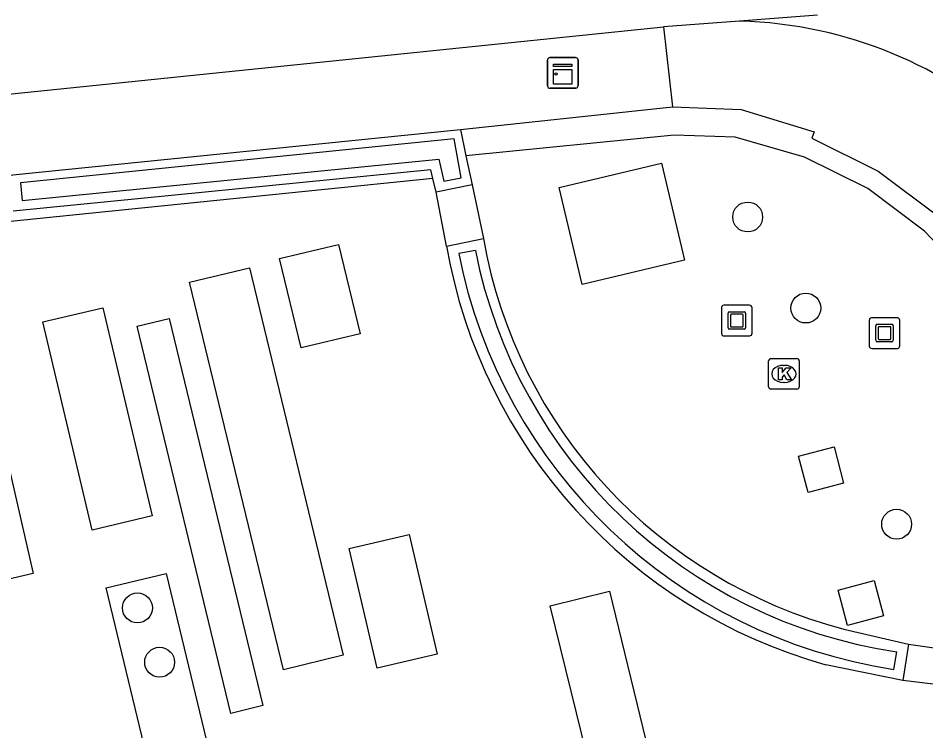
# Model space of a CAD drawing. Extents: x 160676 to 161153, y 383244 to 383713.
# Drawn here: x 161106.09 to 161135.79, y 383534.78 to 383558.11 of the extents above; entities that cross this region are included whole.
import ezdxf

# ---------------------------------------------------------------- set-up
doc = ezdxf.new("R2010")
doc.units = 0
for name, color, linetype in [('IMGEO_Boom', 7, 'Continuous'), ('IMGEO_Fietspad_gesloten', 7, 'Continuous'), ('IMGEO_Grasland_overig', 7, 'Continuous'), ('IMGEO_Kast', 7, 'Continuous'), ('IMGEO_Kolk', 7, 'Continuous'), ('IMGEO_Kunstobject', 7, 'Continuous'), ('IMGEO_Lijnafwatering', 7, 'Continuous'), ('IMGEO_Muur', 7, 'Continuous'), ('IMGEO_Voetpad_open', 7, 'Continuous')]:
    doc.layers.add(name, color=color, linetype=linetype)

msp = doc.modelspace()

# ---------------------------------------------------------------- linework, layer by layer
at = {"layer": 'IMGEO_Boom'}
for centre in [(161129.961, 383551.602), (161131.862, 383548.621), (161134.835, 383541.544), (161109.993, 383538.804), (161110.719, 383537.026)]:
    msp.add_circle(centre, 0.489, dxfattribs=at)
at = {"layer": 'IMGEO_Fietspad_gesloten'}
for points in [[(161132.245, 383558.207), (161129.695, 383558.017)], [(161030.95, 383547.693), (161037.578, 383548.506), (161047.631, 383549.64), (161127.202, 383557.831)], [(161129.695, 383558.017), (161127.202, 383557.831)]]:
    msp.add_lwpolyline(points, dxfattribs=at)
at = {"layer": 'IMGEO_Grasland_overig'}
for points in [[(161117.278, 383547.781), (161115.349, 383547.318), (161114.646, 383550.243), (161116.575, 383550.707), (161117.278, 383547.781)], [(161116.726, 383537.257), (161114.768, 383536.783), (161111.697, 383549.465), (161113.655, 383549.939), (161116.726, 383537.257)], [(161105.6, 383539.704), (161103.351, 383549.501), (161104.337, 383549.727), (161106.585, 383539.93), (161105.6, 383539.704)], [(161110.479, 383541.816), (161108.517, 383541.351), (161106.901, 383548.166), (161108.863, 383548.631), (161110.479, 383541.816)], [(161114.096, 383535.605), (161113.05, 383535.352), (161109.982, 383548.028), (161111.027, 383548.281), (161114.096, 383535.605)], [(161119.799, 383537.29), (161117.833, 383536.832), (161116.919, 383540.754), (161118.885, 383541.212), (161119.799, 383537.29)], [(161111.086, 383530.676), (161108.975, 383539.458), (161110.933, 383539.928), (161113.044, 383531.146), (161111.086, 383530.676)], [(161126.632, 383534.464), (161124.695, 383533.991), (161123.501, 383538.875), (161125.438, 383539.349), (161126.632, 383534.464)]]:
    msp.add_lwpolyline(points, dxfattribs=at)
at = {"layer": 'IMGEO_Kast'}
for p, q in [((161123.411, 383555.895), (161123.411, 383556.736)), ((161123.411, 383556.736), (161123.411, 383555.895)), ((161123.486, 383556.82), (161124.327, 383556.82)), ((161124.327, 383556.82), (161123.486, 383556.82)), ((161124.411, 383556.745), (161124.411, 383555.904)), ((161124.411, 383555.904), (161124.411, 383556.745)), ((161124.336, 383555.82), (161123.495, 383555.82)), ((161123.495, 383555.82), (161124.336, 383555.82))]:
    msp.add_line(p, q, dxfattribs=at)
for points in [[(161123.606, 383556.61), (161124.206, 383556.61), (161124.206, 383556.525), (161123.606, 383556.525), (161123.606, 383556.61)], [(161123.606, 383556.435), (161124.206, 383556.435), (161124.206, 383555.946), (161123.606, 383555.946), (161123.606, 383556.435)]]:
    msp.add_lwpolyline(points, dxfattribs=at)
msp.add_circle((161123.69, 383556.284), 0.0377, dxfattribs=at)
for centre, start, end in [((161123.489, 383556.742), 92.4484, 184.2845), ((161123.489, 383556.742), 92.4484, 184.2845), ((161124.333, 383556.742), 2.4484, 94.2845), ((161124.333, 383556.742), 2.4484, 94.2845), ((161123.489, 383555.898), 182.4484, 274.2845), ((161123.489, 383555.898), 182.4484, 274.2845), ((161124.333, 383555.898), 272.4484, 4.2845), ((161124.333, 383555.898), 272.4484, 4.2845)]:
    msp.add_arc(centre, 0.0779, start, end, dxfattribs=at)
at = {"layer": 'IMGEO_Kolk'}
for p, q in [((161130.647, 383546.04), (161130.647, 383546.892)), ((161130.722, 383546.966), (161131.574, 383546.966)), ((161131.648, 383546.892), (161131.648, 383546.04)), ((161131.135, 383546.746), (161131.16, 383546.746)), ((161131.158, 383546.186), (161131.133, 383546.186)), ((161131.574, 383545.966), (161130.722, 383545.966))]:
    msp.add_line(p, q, dxfattribs=at)
for points in [[(161130.647, 383546.04), (161130.647, 383546.892)], [(161130.722, 383546.966), (161131.574, 383546.966)], [(161131.648, 383546.892), (161131.648, 383546.04)], [(161130.968, 383546.666), (161131.091, 383546.666), (161131.091, 383546.515), (161131.221, 383546.666), (161131.385, 383546.666), (161131.239, 383546.515), (161131.392, 383546.266), (161131.24, 383546.266), (161131.155, 383546.43), (161131.091, 383546.363), (161131.091, 383546.266), (161130.968, 383546.266), (161130.968, 383546.666)], [(161131.574, 383545.966), (161130.722, 383545.966)]]:
    msp.add_lwpolyline(points, dxfattribs=at)
for centre, start, end in [((161130.724, 383546.89), 91.552, 178.448), ((161130.724, 383546.89), 91.552, 178.448), ((161131.572, 383546.89), 1.552, 88.448), ((161131.572, 383546.89), 1.552, 88.448), ((161130.724, 383546.042), 181.552, 268.448), ((161130.724, 383546.042), 181.552, 268.448), ((161131.572, 383546.042), 271.552, 358.448), ((161131.572, 383546.042), 271.552, 358.448)]:
    msp.add_arc(centre, 0.0765, start, end, dxfattribs=at)
for centre, major_axis, ratio, start_param, end_param in [((161131.134, 383546.466), (-0.387, 0.002), 0.722429, 4.712389, 7.853982), ((161131.159, 383546.466), (-0.39, 0.002), 0.717154, 1.570796, 4.712389)]:
    msp.add_ellipse(centre, major_axis=major_axis, ratio=ratio, start_param=start_param, end_param=end_param, dxfattribs=at)
at = {"layer": 'IMGEO_Kunstobject'}
for p, q in [((161129.103, 383548.627), (161129.103, 383547.786)), ((161129.103, 383548.627), (161129.103, 383547.786)), ((161130.019, 383548.711), (161129.178, 383548.711)), ((161130.019, 383548.711), (161129.178, 383548.711)), ((161130.103, 383547.795), (161130.103, 383548.636)), ((161130.103, 383547.795), (161130.103, 383548.636)), ((161129.317, 383547.975), (161129.317, 383548.449)), ((161129.367, 383548.499), (161129.841, 383548.499)), ((161129.397, 383548.399), (161129.397, 383548.025)), ((161129.791, 383548.419), (161129.417, 383548.419)), ((161129.811, 383548.025), (161129.811, 383548.399)), ((161129.891, 383548.449), (161129.891, 383547.975)), ((161134.854, 383548.301), (161134.013, 383548.301)), ((161134.854, 383548.301), (161134.013, 383548.301)), ((161129.417, 383548.005), (161129.791, 383548.005)), ((161133.938, 383548.217), (161133.938, 383547.376)), ((161133.938, 383548.217), (161133.938, 383547.376)), ((161134.152, 383547.565), (161134.152, 383548.039)), ((161134.202, 383548.089), (161134.676, 383548.089)), ((161134.232, 383547.989), (161134.232, 383547.615)), ((161134.626, 383548.009), (161134.252, 383548.009)), ((161134.646, 383547.615), (161134.646, 383547.989)), ((161134.726, 383548.039), (161134.726, 383547.565)), ((161134.938, 383547.385), (161134.938, 383548.226)), ((161134.938, 383547.385), (161134.938, 383548.226)), ((161129.187, 383547.711), (161130.028, 383547.711)), ((161129.187, 383547.711), (161130.028, 383547.711)), ((161129.841, 383547.925), (161129.367, 383547.925)), ((161134.676, 383547.515), (161134.202, 383547.515)), ((161134.252, 383547.595), (161134.626, 383547.595)), ((161134.022, 383547.301), (161134.863, 383547.301)), ((161134.022, 383547.301), (161134.863, 383547.301))]:
    msp.add_line(p, q, dxfattribs=at)
for centre, radius, start, end in [((161129.181, 383548.633), 0.0779, 92.4484, 184.2845), ((161129.181, 383548.633), 0.0779, 92.4484, 184.2845), ((161130.025, 383548.633), 0.0779, 2.4484, 94.2845), ((161130.025, 383548.633), 0.0779, 2.4484, 94.2845), ((161129.367, 383548.449), 0.05, 90, 180), ((161129.417, 383548.399), 0.02, 90, 180), ((161129.791, 383548.399), 0.02, 360, 90), ((161129.841, 383548.449), 0.05, 360, 90), ((161134.016, 383548.223), 0.0779, 92.4484, 184.2845), ((161134.016, 383548.223), 0.0779, 92.4484, 184.2845), ((161134.86, 383548.223), 0.0779, 2.4484, 94.2845), ((161134.86, 383548.223), 0.0779, 2.4484, 94.2845), ((161129.367, 383547.975), 0.05, 180, 270), ((161129.417, 383548.025), 0.02, 180, 270), ((161129.791, 383548.025), 0.02, 270, 0), ((161129.841, 383547.975), 0.05, 270, 0), ((161134.202, 383548.039), 0.05, 90, 180), ((161134.252, 383547.989), 0.02, 90, 180), ((161134.626, 383547.989), 0.02, 360, 90), ((161134.676, 383548.039), 0.05, 360, 90), ((161129.181, 383547.789), 0.0779, 182.4484, 274.2845), ((161129.181, 383547.789), 0.0779, 182.4484, 274.2845), ((161130.025, 383547.789), 0.0779, 272.4484, 4.2845), ((161130.025, 383547.789), 0.0779, 272.4484, 4.2845), ((161134.016, 383547.379), 0.0779, 182.4484, 274.2845), ((161134.016, 383547.379), 0.0779, 182.4484, 274.2845), ((161134.202, 383547.565), 0.05, 180, 270), ((161134.252, 383547.615), 0.02, 180, 270), ((161134.626, 383547.615), 0.02, 270, 0), ((161134.676, 383547.565), 0.05, 270, 0), ((161134.86, 383547.379), 0.0779, 272.4484, 4.2845), ((161134.86, 383547.379), 0.0779, 272.4484, 4.2845)]:
    msp.add_arc(centre, radius, start, end, dxfattribs=at)
at = {"layer": 'IMGEO_Lijnafwatering'}
msp.add_lwpolyline([(161119.664, 383552.859), (161101.449, 383551.007)], dxfattribs=at)
at = {"layer": 'IMGEO_Muur'}
for points in [[(161105.809, 383552.976), (161120.56, 383554.468)], [(161120.56, 383554.468), (161120.743, 383553.607)], [(161119.852, 383553.495), (161120.018, 383552.78), (161120.586, 383552.886), (161120.354, 383554.164), (161106.163, 383552.72), (161106.22, 383552.139), (161119.852, 383553.495)], [(161120.743, 383553.607), (161120.945, 383552.657)], [(161119.769, 383552.41), (161119.664, 383552.859), (161119.596, 383553.151), (161105.929, 383551.792)], [(161120.945, 383552.657), (161119.769, 383552.41)], [(161120.104, 383550.651), (161121.316, 383550.893)], [(161121.051, 383550.509), (161120.505, 383550.406)], [(161133.109, 383538.114), (161135.225, 383537.621)], [(161135.225, 383537.621), (161135.039, 383536.433)], [(161134.746, 383536.793), (161134.836, 383537.367)], [(161135.039, 383536.433), (161132.522, 383536.943)]]:
    msp.add_lwpolyline(points, dxfattribs=at)
for centre, radius, start, end in [((161137.205, 383553.664), 17.365, 189.993, 254.3535), ((161137.147, 383553.671), 16.072, 189.9533, 255.451), ((161137.317, 383553.738), 17.139, 191.2106, 261.3726), ((161137.273, 383553.724), 16.537, 191.2094, 261.5265)]:
    msp.add_arc(centre, radius, start, end, dxfattribs=at)
at = {"layer": 'IMGEO_Voetpad_open'}
for points in [[(161127.202, 383557.831), (161127.504, 383555.214)], [(161120.56, 383554.468), (161127.504, 383555.214)], [(161127.504, 383555.214), (161129.747, 383555.12), (161132.134, 383554.39), (161132.06, 383554.18), (161134.227, 383553.104), (161136.182, 383551.641), (161137.853, 383549.866), (161139.222, 383547.829), (161140.205, 383545.624), (161140.822, 383543.261), (161140.604, 383543.219), (161140.762, 383540.801), (161140.284, 383536.983)], [(161139.856, 383537.033), (161140.311, 383540.834), (161140.171, 383543.145), (161139.607, 383545.406), (161138.648, 383547.528), (161137.355, 383549.457), (161135.75, 383551.138), (161133.891, 383552.534), (161131.815, 383553.566), (161129.553, 383554.217), (161127.56, 383554.277), (161120.743, 383553.607)], [(161124.546, 383549.39), (161123.79, 383552.568), (161127.136, 383553.364), (161127.892, 383550.186), (161124.546, 383549.39)], [(161120.945, 383552.657), (161121.316, 383550.893)], [(161120.104, 383550.651), (161119.769, 383552.41)], [(161133.101, 383542.89), (161131.935, 383542.587), (161131.628, 383543.773), (161132.793, 383544.075), (161133.101, 383542.89)], [(161134.405, 383538.543), (161133.228, 383538.233), (161132.925, 383539.387), (161134.102, 383539.697), (161134.405, 383538.543)], [(161135.225, 383537.621), (161137.528, 383537.295)], [(161137.381, 383536.146), (161135.039, 383536.433)]]:
    msp.add_lwpolyline(points, dxfattribs=at)
for centre, radius, start, end in [((161129.297, 383543.823), 14.2, 77.7069, 88.3924), ((161129.307, 383543.886), 14.136, 37.5738, 77.6914)]:
    msp.add_arc(centre, radius, start, end, dxfattribs=at)

doc.saveas('drawing.dxf')
